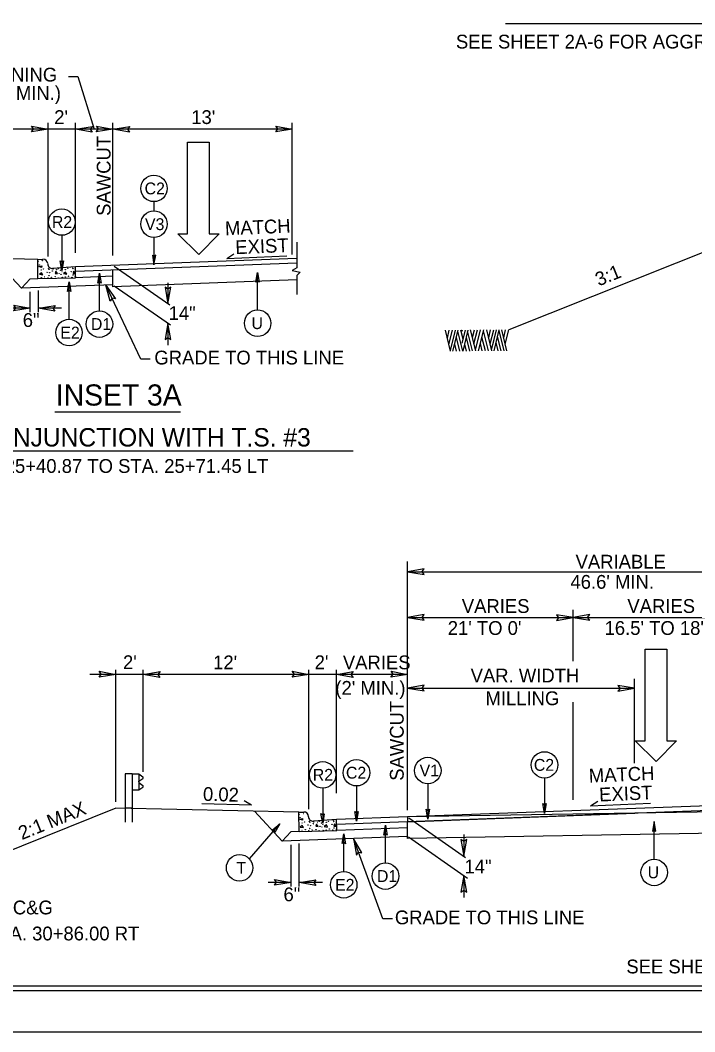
# Model space of a CAD drawing. Extents: x 573748 to 574632, y -54663 to -53209.
# Drawn here: x 574018.3 to 574091.7, y -53663.7 to -53553.7 of the extents above; entities that cross this region are included whole.
import ezdxf

# ---------------------------------------------------------------- set-up
doc = ezdxf.new("R2010")
doc.units = 0
for name, color, linetype in [('Prop Dimension', 7, 'Continuous'), ('Prop Dimension Text', 7, 'Continuous'), ('Prop Lane Arrow CELL', 7, 'Continuous'), ('Prop Terminator CELL', 7, 'Continuous'), ('Sheet Cutting Line CELL', 7, 'Continuous'), ('Sheet Plot Border Inside CELL', 7, 'Continuous'), ('Sheet Plot Border Outside CELL', 7, 'Continuous'), ('Sheet Typical CELL', 7, 'Continuous'), ('Typical Arrow Superelevation CELL', 7, 'Continuous'), ('Typical Curb CELL', 7, 'Continuous'), ('Typical Guardrail CELL', 7, 'Continuous'), ('Typical Hinge Slope Arterial CELL', 7, 'Continuous'), ('Typical ID Circle CELL', 7, 'Continuous'), ('Typical Pavement Slope CELL', 7, 'Continuous'), ('Typical Slope Point Local CELL', 7, 'Continuous'), ('Typical Terminator CELL', 7, 'Continuous'), ('Typical Text General CELL', 7, 'Continuous'), ('Typical Text ID Circle CELL', 7, 'Continuous'), ('Typical Text Label CELL', 7, 'Continuous')]:
    doc.layers.add(name, color=color, linetype=linetype)

msp = doc.modelspace()

# ---------------------------------------------------------------- linework, layer by layer
at = {"layer": 'Prop Dimension'}
for p, q in [((574021.37, -53579.37), (574021.37, -53564.84)), ((574024.37, -53578.98), (574024.37, -53564.84)), ((574028.43, -53579.29), (574028.43, -53564.84)), ((574047.93, -53579.17), (574047.93, -53564.84)), ((574021.37, -53565.53), (574006.37, -53565.53)), ((574028.43, -53565.53), (574021.37, -53565.53)), ((574047.93, -53565.53), (574028.43, -53565.53)), ((574048.42, -53577.84), (574048.42, -53580.61)), ((574028.56, -53580.45), (574034.6, -53584.65)), ((574048.42, -53580.61), (574047.91, -53580.91)), ((574047.91, -53580.91), (574048.78, -53581.1)), ((574048.78, -53581.1), (574048.42, -53581.46)), ((574048.42, -53581.46), (574048.42, -53583.51)), ((574048.42, -53581.94), (574028.43, -53582.69)), ((574028.43, -53582.69), (574028.43, -53582.47)), ((574028.57, -53582.56), (574034.7, -53586.82)), ((574034.41, -53582.26), (574034.41, -53584.52)), ((574019.44, -53585.44), (574019.44, -53583.23)), ((574020.33, -53585.44), (574020.33, -53583.09)), ((574019.44, -53585.02), (574016.93, -53585.02)), ((574022.84, -53585.02), (574020.33, -53585.02)), ((574034.41, -53586.62), (574034.41, -53589.02)), ((574060.46, -53637.1), (574060.46, -53612.57)), ((574060.46, -53613.67), (574105.46, -53613.67)), ((574060.46, -53618.65), (574078.46, -53618.65)), ((574078.46, -53623.38), (574078.46, -53617.82)), ((574078.46, -53618.65), (574096.46, -53618.65)), ((574028.73, -53638.68), (574028.73, -53624.34)), ((574031.73, -53635.43), (574031.73, -53624.34)), ((574049.73, -53639.49), (574049.73, -53624.34)), ((574052.73, -53637.75), (574052.73, -53624.34)), ((574060.46, -53639.59), (574060.46, -53624.34)), ((574031.73, -53624.83), (574025.91, -53624.83)), ((574049.73, -53624.83), (574031.73, -53624.83)), ((574052.73, -53624.83), (574049.73, -53624.83)), ((574060.46, -53624.83), (574052.73, -53624.83)), ((574085.14, -53634.5), (574085.14, -53625.33)), ((574060.46, -53626.34), (574085.14, -53626.34)), ((574078.46, -53638.46), (574078.46, -53627.86)), ((574105.46, -53639.6), (574060.46, -53640.34)), ((574060.46, -53640.86), (574085.16, -53639.93)), ((574085.16, -53639.93), (574060.46, -53640.34)), ((574060.46, -53640.34), (574060.46, -53640.86)), ((574060.61, -53640.44), (574066.77, -53644.73)), ((574105.46, -53641.92), (574060.46, -53642.67)), ((574060.46, -53642.67), (574060.46, -53642.45)), ((574060.55, -53642.51), (574066.99, -53646.98)), ((574066.58, -53642.24), (574066.58, -53644.6)), ((574047.8, -53647.9), (574047.8, -53643.35)), ((574048.69, -53647.9), (574048.69, -53643.21)), ((574047.8, -53647.46), (574045.29, -53647.46)), ((574051.2, -53647.46), (574048.69, -53647.46)), ((574066.58, -53646.7), (574066.58, -53649.1))]:
    msp.add_line(p, q, dxfattribs=at)
for points in [[(574023.6, -53559.83), (574024.62, -53559.83), (574026.4, -53565.53)], [(574032.47, -53590.57), (574031.45, -53590.57), (574027.65, -53582.5)], [(574058.81, -53651.43), (574057.78, -53651.43), (574054.58, -53642.67)]]:
    msp.add_lwpolyline(points, dxfattribs=at)
at = {"layer": 'Prop Lane Arrow CELL'}
for p, q in [((574036.54, -53576.93), (574036.54, -53566.95)), ((574036.54, -53566.95), (574038.89, -53566.95)), ((574038.89, -53566.95), (574038.89, -53576.93)), ((574037.75, -53579.17), (574035.47, -53576.93)), ((574035.47, -53576.93), (574036.54, -53576.93)), ((574039.96, -53576.93), (574037.75, -53579.17)), ((574038.89, -53576.93), (574039.96, -53576.93)), ((574086.29, -53632.05), (574086.29, -53622.08)), ((574086.29, -53622.08), (574088.64, -53622.08)), ((574088.64, -53622.08), (574088.64, -53632.05)), ((574087.5, -53634.29), (574085.22, -53632.05)), ((574085.22, -53632.05), (574086.29, -53632.05)), ((574089.71, -53632.05), (574087.5, -53634.29)), ((574088.64, -53632.05), (574089.71, -53632.05))]:
    msp.add_line(p, q, dxfattribs=at)
at = {"layer": 'Prop Terminator CELL'}
for points in [[(574019.58, -53565.2), (574021.37, -53565.53), (574019.56, -53565.83), (574019.79, -53565.51)], [(574026.17, -53565.87), (574024.37, -53565.53), (574026.19, -53565.24), (574025.95, -53565.55)], [(574026.63, -53565.2), (574028.43, -53565.53), (574026.62, -53565.83), (574026.85, -53565.51)], [(574030.23, -53565.87), (574028.43, -53565.53), (574030.25, -53565.24), (574030.01, -53565.55)], [(574046.13, -53565.2), (574047.93, -53565.53), (574046.12, -53565.83), (574046.35, -53565.51)], [(574028.14, -53584.26), (574027.65, -53582.5), (574028.71, -53584), (574028.33, -53583.93)], [(574034.1, -53582.72), (574034.41, -53584.52), (574034.73, -53582.71), (574034.41, -53582.94)], [(574017.64, -53584.68), (574019.44, -53585.02), (574017.62, -53585.31), (574017.86, -53585)], [(574022.12, -53585.35), (574020.33, -53585.02), (574022.14, -53584.72), (574021.91, -53585.04)], [(574034.72, -53588.42), (574034.41, -53586.62), (574034.09, -53588.43), (574034.41, -53588.2)], [(574062.26, -53613.34), (574060.46, -53613.67), (574062.28, -53613.97), (574062.04, -53613.65)], [(574062.26, -53618.32), (574060.46, -53618.65), (574062.28, -53618.95), (574062.04, -53618.63)], [(574076.67, -53618.98), (574078.46, -53618.65), (574076.65, -53618.35), (574076.88, -53618.67)], [(574080.26, -53618.32), (574078.46, -53618.65), (574080.28, -53618.95), (574080.04, -53618.63)], [(574026.93, -53624.5), (574028.73, -53624.83), (574026.92, -53625.13), (574027.15, -53624.81)], [(574033.53, -53625.16), (574031.73, -53624.83), (574033.55, -53624.53), (574033.31, -53624.85)], [(574047.93, -53624.5), (574049.73, -53624.83), (574047.92, -53625.13), (574048.15, -53624.81)], [(574054.53, -53625.16), (574052.73, -53624.83), (574054.55, -53624.53), (574054.31, -53624.85)], [(574058.67, -53624.5), (574060.46, -53624.83), (574058.65, -53625.13), (574058.88, -53624.81)], [(574062.26, -53626), (574060.46, -53626.34), (574062.28, -53626.63), (574062.04, -53626.32)], [(574083.34, -53626.67), (574085.14, -53626.34), (574083.33, -53626.04), (574083.56, -53626.36)], [(574055.49, -53644.25), (574054.58, -53642.67), (574054.9, -53644.48), (574055.12, -53644.15)], [(574066.27, -53642.8), (574066.58, -53644.6), (574066.9, -53642.79), (574066.58, -53643.02)], [(574046, -53647.13), (574047.8, -53647.46), (574045.98, -53647.76), (574046.22, -53647.44)], [(574050.48, -53647.79), (574048.69, -53647.46), (574050.5, -53647.16), (574050.27, -53647.48)], [(574066.89, -53648.5), (574066.58, -53646.7), (574066.26, -53648.51), (574066.58, -53648.28)]]:
    msp.add_lwpolyline(points, close=True, dxfattribs=at)
at = {"layer": 'Sheet Cutting Line CELL'}
msp.add_line((573944.17, -53663.7), (574280.97, -53663.7), dxfattribs=at)
at = {"layer": 'Sheet Plot Border Inside CELL'}
msp.add_lwpolyline([(574280.07, -53448.19), (573946.77, -53448.19), (573946.77, -53659.21), (574280.07, -53659.21)], close=True, dxfattribs=at)
at = {"layer": 'Sheet Plot Border Outside CELL'}
msp.add_lwpolyline([(574280.97, -53443.7), (573944.17, -53443.7), (573944.17, -53663.7), (574280.97, -53663.7)], close=True, dxfattribs=at)
at = {"layer": 'Sheet Typical CELL'}
msp.add_lwpolyline([(574277.57, -53448.7), (573977.57, -53448.7), (573977.57, -53658.7), (574277.57, -53658.7)], close=True, dxfattribs=at)
at = {"layer": 'Typical Arrow Superelevation CELL'}
for p, q in [((574040.8, -53579.59), (574041.57, -53579.1)), ((574040.8, -53579.59), (574047.32, -53579.31)), ((574043.49, -53639.07), (574042.71, -53638.59)), ((574080.36, -53639.11), (574081.13, -53638.62)), ((574043.49, -53639.07), (574038.1, -53638.92)), ((574080.36, -53639.11), (574086.87, -53638.83))]:
    msp.add_line(p, q, dxfattribs=at)
at = {"layer": 'Typical Curb CELL'}
for p, q in [((574020.27, -53579.7), (574020.82, -53579.68)), ((574020.27, -53581.79), (574020.27, -53579.7)), ((574021.33, -53580.19), (574021.33, -53580.17)), ((574020.37, -53580.49), (574020.69, -53580.39)), ((574020.66, -53580.58), (574020.37, -53580.49)), ((574020.65, -53581.15), (574020.44, -53581.31)), ((574020.44, -53581.31), (574020.79, -53581.38)), ((574020.79, -53581.38), (574020.65, -53581.15)), ((574020.69, -53580.39), (574020.66, -53580.58)), ((574024.37, -53580.51), (574021.87, -53580.68)), ((574022.2, -53580.99), (574022.14, -53581.23)), ((574022.14, -53581.23), (574022.39, -53581.24)), ((574022.39, -53581.24), (574022.2, -53580.99)), ((574023.27, -53581.08), (574023.06, -53581.24)), ((574023.06, -53581.24), (574023.41, -53581.32)), ((574023.41, -53581.32), (574023.27, -53581.08)), ((574024.15, -53580.98), (574024.09, -53581.22)), ((574024.09, -53581.22), (574024.34, -53581.22)), ((574024.34, -53581.22), (574024.15, -53580.98)), ((574024.37, -53581.69), (574024.37, -53580.51)), ((574019.44, -53581.82), (574020.27, -53581.79)), ((574020.27, -53581.79), (574024.37, -53581.69)), ((574048.63, -53639.82), (574049.18, -53639.8)), ((574048.69, -53641.91), (574048.63, -53639.82)), ((574048.73, -53640.61), (574049.05, -53640.5)), ((574049.02, -53640.7), (574048.73, -53640.61)), ((574049.05, -53640.5), (574049.02, -53640.7)), ((574049.69, -53640.31), (574049.69, -53640.29)), ((574052.73, -53640.63), (574050.23, -53640.8)), ((574052.76, -53641.81), (574052.73, -53640.63)), ((574048.69, -53641.91), (574052.76, -53641.81)), ((574049.01, -53641.27), (574048.8, -53641.43)), ((574048.8, -53641.43), (574049.15, -53641.5)), ((574049.15, -53641.5), (574049.01, -53641.27)), ((574050.56, -53641.11), (574050.49, -53641.35)), ((574050.49, -53641.35), (574050.75, -53641.36)), ((574050.75, -53641.36), (574050.56, -53641.11)), ((574051.63, -53641.2), (574051.41, -53641.36)), ((574051.41, -53641.36), (574051.76, -53641.44)), ((574051.76, -53641.44), (574051.63, -53641.2)), ((574052.51, -53641.09), (574052.44, -53641.33)), ((574052.44, -53641.33), (574052.7, -53641.34)), ((574052.7, -53641.34), (574052.51, -53641.09))]:
    msp.add_line(p, q, dxfattribs=at)
for centre in [(574020.31, -53579.93), (574020.42, -53580.31), (574020.76, -53579.84), (574020.64, -53580.87), (574020.89, -53580.76), (574021.27, -53581.1), (574021.43, -53580.69), (574021.47, -53580.79), (574021.47, -53581.47), (574021.54, -53581.15), (574021.84, -53580.96), (574021.9, -53580.75), (574022.31, -53580.82), (574022.51, -53580.7), (574022.58, -53581.23), (574022.74, -53580.89), (574022.78, -53581.32), (574022.85, -53580.82), (574022.89, -53581.02), (574023.26, -53580.81), (574023.51, -53580.69), (574023.89, -53581.03), (574024.05, -53580.62), (574024.08, -53580.72), (574024.09, -53581.41), (574024.32, -53580.76), (574020.63, -53581.69), (574020.98, -53581.6), (574021.36, -53581.72), (574021.72, -53581.65), (574022.15, -53581.59), (574022.48, -53581.72), (574022.92, -53581.66), (574023.25, -53581.62), (574023.6, -53581.53), (574023.98, -53581.65), (574024.33, -53581.58), (574048.67, -53640.05), (574048.78, -53640.43), (574049.12, -53639.96), (574049.25, -53640.88), (574049.79, -53640.81), (574050.26, -53640.87), (574050.86, -53640.82), (574051.87, -53640.81), (574052.4, -53640.74), (574052.44, -53640.84), (574052.68, -53640.87), (574048.99, -53641.81), (574049, -53640.99), (574049.34, -53641.71), (574049.63, -53641.22), (574049.72, -53641.84), (574049.83, -53640.91), (574049.83, -53641.59), (574049.89, -53641.27), (574050.08, -53641.77), (574050.2, -53641.08), (574050.5, -53641.71), (574050.66, -53640.94), (574050.84, -53641.84), (574050.94, -53641.35), (574051.1, -53641.01), (574051.14, -53641.44), (574051.21, -53640.94), (574051.25, -53641.14), (574051.28, -53641.78), (574051.6, -53641.74), (574051.62, -53640.93), (574051.96, -53641.65), (574052.25, -53641.15), (574052.33, -53641.77), (574052.45, -53641.53), (574052.69, -53641.7)]:
    msp.add_circle(centre, 0.0168, dxfattribs=at)
for centre, start, end in [((574020.83, -53580.18), 1.4804, 91.4804), ((574021.84, -53580.18), 181.4804, 273.8649), ((574049.19, -53640.3), 1.4804, 91.4804), ((574050.19, -53640.3), 181.4804, 273.8649)]:
    msp.add_arc(centre, 0.502, start, end, dxfattribs=at)
at = {"layer": 'Typical Guardrail CELL'}
for p, q in [((574030.5, -53635.66), (574029.75, -53635.66)), ((574029.75, -53635.66), (574029.75, -53639.38)), ((574030.5, -53635.66), (574030.5, -53639.38)), ((574030.5, -53635.66), (574031.25, -53635.66)), ((574031.25, -53635.66), (574031.25, -53637.4)), ((574031.25, -53635.66), (574031.68, -53635.96)), ((574031.25, -53636.46), (574031.68, -53636.15)), ((574031.25, -53636.53), (574031.25, -53636.46)), ((574030.5, -53637.4), (574031.25, -53637.4)), ((574031.25, -53636.53), (574031.25, -53636.6)), ((574031.25, -53636.6), (574031.68, -53636.9)), ((574031.25, -53637.4), (574031.68, -53637.09)), ((574030.5, -53639.38), (574029.75, -53639.38)), ((574029.75, -53639.38), (574029.75, -53640.9)), ((574030.5, -53639.38), (574030.5, -53640.9))]:
    msp.add_line(p, q, dxfattribs=at)
for centre, start, end in [((574031.61, -53636.06), 304.9888, 54.997), ((574031.61, -53637), 304.9634, 54.9941)]:
    msp.add_arc(centre, 0.116, start, end, dxfattribs=at)
at = {"layer": 'Typical Hinge Slope Arterial CELL'}
for p, q in [((574094.14, -53578.35), (574071.46, -53587.36)), ((574028.73, -53639.38), (574015.83, -53644.59))]:
    msp.add_line(p, q, dxfattribs=at)
at = {"layer": 'Typical ID Circle CELL'}
for p, q in [((574032.89, -53573.43), (574032.89, -53574.43)), ((574022.87, -53577.08), (574022.87, -53580.91)), ((574032.89, -53577.32), (574032.89, -53580.3)), ((574026.96, -53585.29), (574026.96, -53581.21)), ((574044.16, -53585.2), (574044.16, -53581.11)), ((574023.65, -53586.22), (574023.65, -53582.14)), ((574075.35, -53636.12), (574075.35, -53639.95)), ((574051.23, -53637.2), (574051.23, -53641.03)), ((574054.91, -53636.97), (574054.91, -53640.8)), ((574062.66, -53636.73), (574062.66, -53640.56)), ((574087.28, -53644.92), (574087.28, -53640.84)), ((574043.27, -53644.9), (574046.57, -53641.08)), ((574058.06, -53645.33), (574058.06, -53641.24)), ((574053.52, -53646.27), (574053.52, -53642.19))]:
    msp.add_line(p, q, dxfattribs=at)
for centre in [(574032.89, -53571.98), (574022.87, -53575.64), (574032.89, -53575.87), (574026.96, -53586.74), (574044.16, -53586.64), (574023.65, -53587.66), (574054.91, -53635.53), (574062.66, -53635.29), (574075.35, -53634.68), (574051.23, -53635.76), (574042.2, -53645.87), (574087.28, -53646.37), (574053.52, -53647.71), (574058.06, -53646.77)]:
    msp.add_circle(centre, 1.44, dxfattribs=at)
at = {"layer": 'Typical Pavement Slope CELL'}
for p, q in [((574020.27, -53579.7), (574006.37, -53579.39)), ((574018.48, -53582.84), (574015.45, -53579.59)), ((574048.42, -53579.61), (574024.37, -53580.51)), ((574048.42, -53580.13), (574024.37, -53581.03)), ((574028.43, -53582.47), (574028.43, -53580.88)), ((574018.48, -53582.84), (574019.44, -53581.82)), ((574028.43, -53582.47), (574018.48, -53582.84)), ((574028.43, -53581.54), (574024.37, -53581.69)), ((574048.63, -53639.82), (574028.73, -53639.38)), ((574046.84, -53642.96), (574043.81, -53639.71)), ((574105.46, -53639.17), (574052.74, -53641.15)), ((574097.96, -53638.94), (574060.46, -53640.34)), ((574060.46, -53640.34), (574052.73, -53640.63)), ((574060.46, -53642.45), (574060.46, -53640.86)), ((574046.84, -53642.96), (574047.78, -53641.95)), ((574048.69, -53641.91), (574047.78, -53641.95)), ((574060.46, -53641.52), (574052.76, -53641.81)), ((574060.46, -53642.45), (574046.84, -53642.96))]:
    msp.add_line(p, q, dxfattribs=at)
at = {"layer": 'Typical Slope Point Local CELL'}
for p, q in [((574065.14, -53589.68), (574064.57, -53587.39)), ((574064.79, -53588.27), (574065, -53587.39)), ((574064.96, -53588.95), (574065.34, -53587.39)), ((574065.12, -53589.61), (574065.67, -53587.39)), ((574065.4, -53589.68), (574065.97, -53587.39)), ((574066.48, -53589.68), (574065.94, -53587.51)), ((574066.49, -53588.36), (574066.25, -53587.39)), ((574066.36, -53587.47), (574066.39, -53587.36)), ((574066.41, -53588.83), (574066.76, -53587.39)), ((574066.41, -53587.5), (574066.43, -53587.39)), ((574066.49, -53589.68), (574067.06, -53587.39)), ((574067.53, -53589.65), (574066.99, -53587.48)), ((574067.87, -53589.65), (574067.3, -53587.36)), ((574067.52, -53588.21), (574067.72, -53587.36)), ((574067.68, -53588.87), (574068.05, -53587.36)), ((574067.85, -53589.58), (574068.4, -53587.36)), ((574068.18, -53589.65), (574068.75, -53587.36)), ((574069.26, -53589.65), (574068.72, -53587.47)), ((574069.63, -53589.65), (574069.07, -53587.36)), ((574069.28, -53588.24), (574069.49, -53587.36)), ((574069.44, -53588.89), (574069.83, -53587.36)), ((574069.86, -53588.43), (574070.12, -53587.36)), ((574069.86, -53589.65), (574070.43, -53587.36)), ((574070.96, -53589.65), (574070.41, -53587.43)), ((574071.26, -53589.65), (574070.7, -53587.35)), ((574070.91, -53588.23), (574071.12, -53587.36)), ((574071.08, -53588.91), (574071.46, -53587.36)), ((574065.78, -53589.68), (574065.59, -53588.91)), ((574066.13, -53589.68), (574065.77, -53588.2)), ((574066.47, -53588.24), (574066.49, -53588.15)), ((574066.87, -53589.68), (574066.68, -53588.91)), ((574067.22, -53589.68), (574066.86, -53588.2)), ((574068.57, -53589.65), (574068.38, -53588.86)), ((574068.92, -53589.65), (574068.55, -53588.16)), ((574069.59, -53589.51), (574069.86, -53588.43)), ((574070.31, -53589.65), (574070.09, -53588.75)), ((574070.63, -53589.65), (574070.25, -53588.09))]:
    msp.add_line(p, q, dxfattribs=at)
at = {"layer": 'Typical Terminator CELL'}
for points in [[(574032.71, -53579.25), (574032.89, -53580.3), (574033.08, -53579.24), (574032.89, -53579.38)], [(574023.05, -53579.86), (574022.87, -53580.91), (574022.68, -53579.85), (574022.87, -53579.98)], [(574026.78, -53582.27), (574026.96, -53581.21), (574027.15, -53582.27), (574026.96, -53582.14)], [(574043.98, -53582.17), (574044.16, -53581.11), (574044.34, -53582.17), (574044.16, -53582.04)], [(574023.47, -53583.19), (574023.65, -53582.14), (574023.84, -53583.2), (574023.65, -53583.06)], [(574055.09, -53639.74), (574054.91, -53640.8), (574054.73, -53639.74), (574054.91, -53639.87)], [(574062.85, -53639.5), (574062.66, -53640.56), (574062.48, -53639.5), (574062.66, -53639.63)], [(574075.53, -53638.89), (574075.35, -53639.95), (574075.16, -53638.89), (574075.35, -53639.02)], [(574051.41, -53639.98), (574051.23, -53641.03), (574051.04, -53639.97), (574051.23, -53640.1)], [(574087.47, -53641.9), (574087.28, -53640.84), (574087.1, -53641.9), (574087.28, -53641.77)], [(574045.74, -53641.76), (574046.57, -53641.08), (574046.02, -53642.01), (574045.97, -53641.78)], [(574057.88, -53642.3), (574058.06, -53641.24), (574058.24, -53642.3), (574058.06, -53642.17)], [(574053.34, -53643.24), (574053.52, -53642.19), (574053.71, -53643.25), (574053.52, -53643.11)]]:
    msp.add_lwpolyline(points, close=True, dxfattribs=at)
at = {"layer": 'Typical Text General CELL'}
msp.add_line((574054.56, -53600.55), (574003.03, -53600.55), dxfattribs=at)
at = {"layer": 'Typical Text Label CELL'}
for p, q in [((574071.12, -53554.04), (574111.96, -53554.04)), ((574035.78, -53596.32), (574022.12, -53596.32))]:
    msp.add_line(p, q, dxfattribs=at)

# ---------------------------------------------------------------- texts
at = {"layer": 'Prop Dimension'}
msp.add_text('GRADE TO THIS LINE', height=1.5, rotation=360, dxfattribs=at).set_placement((574032.93, -53591.13))
msp.add_text('GRADE TO THIS LINE', height=1.5, dxfattribs=at).set_placement((574059.08, -53652.01))
at = {"layer": 'Prop Dimension Text'}
for s, height, p in [('NARROW WIDENING', 1.5, (574002.42, -53560.36)), ("(2' MIN.)", 1.5, (574015.15, -53562.36)), ("2'", 1.5, (574022.04, -53564.98)), ("13'", 1.5, (574036.94, -53564.98)), ('6"', 1.5, (574018.62, -53587.05)), ('14"', 1.5, (574034.48, -53586.29)), ('INSET 3A', 2.3, (574022.22, -53595.6)), ('VARIABLE', 1.5, (574078.73, -53613.33)), ("46.6' MIN.", 1.5, (574078.17, -53615.52)), ('VARIES', 1.5, (574066.36, -53618.15)), ('VARIES', 1.5, (574084.36, -53618.15)), ("21' TO 0'", 1.5, (574064.83, -53620.54)), ("16.5' TO 18'", 1.5, (574081.88, -53620.54)), ("2'", 1.5, (574029.52, -53624.26)), ("12'", 1.5, (574039.32, -53624.28)), ("2'", 1.5, (574050.36, -53624.27)), ('VARIES', 1.5, (574053.43, -53624.28)), ('VAR. WIDTH', 1.5, (574067.32, -53625.71)), ("(2' MIN.)", 1.5, (574052.61, -53627.05)), ('MILLING', 1.5, (574068.93, -53628.18)), ('14"', 1.5, (574066.65, -53646.47)), ('6"', 1.5, (574046.97, -53649.5))]:
    msp.add_text(s, height=height, dxfattribs=at).set_placement(p)
for s, rotation, p in [('SAWCUT', 90, (574028.17, -53574.97)), ('MATCH', 2.4521, (574040.64, -53577.09)), ('EXIST', 2.4521, (574041.76, -53579.14)), ('3:1', 21.9988, (574081.24, -53582.65)), ('SAWCUT', 90, (574060.04, -53636.4)), ('MATCH', 2.4521, (574080.2, -53636.61)), ('0.02', 358.4883, (574038.2, -53638.58)), ('EXIST', 2.4521, (574081.32, -53638.66)), ('2:1 MAX', 21.9988, (574018.52, -53642.86))]:
    msp.add_text(s, height=1.5, rotation=rotation, dxfattribs=at).set_placement(p)
at = {"layer": 'Typical Text General CELL'}
for s, height, p in [('SEE SHEET 2A-6 FOR AGGREGATE SUBGRADE DETAIL', 1.5, (574065.72, -53556.77)), ('USE IN CONJUNCTION WITH T.S. #3', 2, (574003.87, -53600.05)), ('-L- STA. 25+40.87 TO STA. 25+71.45 LT', 1.5, (574008.64, -53602.92)), ('NOTE: CONSTRUCT NEW 2\'-6" C&G ', 1.5, (573987.92, -53650.93)), ('-L- STA. 30+76.00 TO STA. 30+86.00 RT', 1.5, (573994.28, -53653.76)), ('SEE SHEET 2A-6 FOR AGGREGATE SUBGRADE DETAIL', 1.5, (574084.25, -53657.35))]:
    msp.add_text(s, height=height, dxfattribs=at).set_placement(p)
at = {"layer": 'Typical Text ID Circle CELL'}
for s, height, p in [('C2', 1.291, (574031.87, -53572.63)), ('R2', 1.291, (574021.79, -53576.28)), ('V3', 1.291, (574031.91, -53576.52)), ('D1', 1.291, (574026.03, -53587.38)), ('U', 1.29, (574043.49, -53587.28)), ('E2', 1.291, (574022.71, -53588.31)), ('C2', 1.291, (574074.19, -53635.32)), ('R2', 1.291, (574050.15, -53636.4)), ('C2', 1.291, (574053.76, -53636.17)), ('V1', 1.291, (574061.77, -53635.93)), ('T', 1.29, (574041.85, -53646.52)), ('D1', 1.291, (574057.13, -53647.41)), ('U', 1.29, (574086.56, -53647.01)), ('E2', 1.291, (574052.58, -53648.36))]:
    msp.add_text(s, height=height, dxfattribs=at).set_placement(p)

doc.saveas('drawing.dxf')
